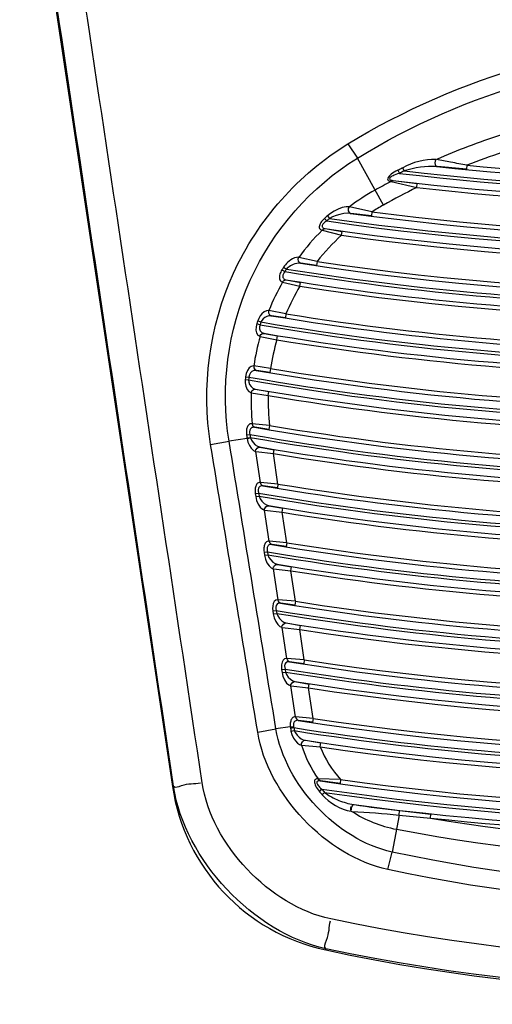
# Paper-space layout 'Sheet' of a CAD drawing. Header units: inches. Extents: x 0.2 to 10.8, y 0.2 to 8.3.
# Tile 434 of 545: x 9.5419 to 9.5899, y 3.9388 to 4.0387. Entities that reach past the tile are written whole.
import ezdxf

# ---------------------------------------------------------------- set-up
doc = ezdxf.new("R2010")
doc.units = ezdxf.units.IN
doc.header["$MEASUREMENT"] = 0
doc.layers.get('0').update_dxf_attribs({"lineweight": 5})

psp = doc.layouts.new('Sheet')

# ---------------------------------------------------------------- linework, layer by layer
at = {"color": 0, "linetype": 'ByBlock', "lineweight": -3}
for p, q in [((9.54193551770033, 4.064352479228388), (9.557446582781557, 3.960945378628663)), ((9.57526646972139, 4.026112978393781), (9.57622838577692, 4.024670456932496)), ((9.578881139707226, 4.019919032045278), (9.576228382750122, 4.024670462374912)), ((9.580831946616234, 4.023687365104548), (9.58098600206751, 4.023377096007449)), ((9.587328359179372, 4.02354518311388), (9.584359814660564, 4.023810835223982)), ((9.58736560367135, 4.02394320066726), (9.587328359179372, 4.02354518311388)), ((9.580338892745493, 4.02344023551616), (9.580495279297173, 4.023131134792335)), ((9.57965767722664, 4.02230947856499), (9.582264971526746, 4.021690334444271)), ((9.579657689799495, 4.022309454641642), (9.579866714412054, 4.022399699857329)), ((9.57986671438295, 4.022399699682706), (9.58230938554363, 4.022087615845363)), ((9.582264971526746, 4.021690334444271), (9.58230938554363, 4.022087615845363)), ((9.577707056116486, 4.019216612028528), (9.57541829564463, 4.019743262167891)), ((9.57318515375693, 4.018819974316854), (9.573415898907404, 4.018561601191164)), ((9.577656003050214, 4.018820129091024), (9.575570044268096, 4.019068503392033)), ((9.577707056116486, 4.019216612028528), (9.577656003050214, 4.018820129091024)), ((9.572898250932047, 4.018559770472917), (9.57313292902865, 4.018304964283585)), ((9.572629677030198, 4.017375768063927), (9.572932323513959, 4.017526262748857)), ((9.572658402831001, 4.017370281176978), (9.574622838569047, 4.016851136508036)), ((9.572960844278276, 4.017520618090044), (9.574678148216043, 4.01724704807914)), ((9.574622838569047, 4.016851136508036), (9.574678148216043, 4.01724704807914)), ((9.57213670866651, 4.014190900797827), (9.57027495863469, 4.014609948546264)), ((9.5720776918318, 4.013795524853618), (9.570491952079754, 4.014008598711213)), ((9.57213670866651, 4.014190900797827), (9.5720776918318, 4.013795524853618)), ((9.568575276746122, 4.013343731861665), (9.568869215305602, 4.013160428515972)), ((9.568746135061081, 4.013613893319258), (9.569037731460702, 4.013426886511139)), ((9.568618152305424, 4.012108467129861), (9.56871174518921, 4.012238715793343)), ((9.568642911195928, 4.012103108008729), (9.570397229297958, 4.011674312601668)), ((9.569007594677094, 4.012326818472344), (9.57045856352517, 4.012069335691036)), ((9.570397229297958, 4.011674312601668), (9.57045856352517, 4.012069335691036)), ((9.56898088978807, 4.008880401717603), (9.567244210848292, 4.009213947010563)), ((9.56891736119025, 4.008485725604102), (9.567499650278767, 4.008689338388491)), ((9.56898088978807, 4.008880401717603), (9.56891736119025, 4.008485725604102)), ((9.566019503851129, 4.007888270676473), (9.566348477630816, 4.007779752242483)), ((9.566113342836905, 4.008167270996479), (9.56644103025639, 4.008054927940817)), ((9.56632684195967, 4.006603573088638), (9.566414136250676, 4.006773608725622)), ((9.566750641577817, 4.006898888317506), (9.568116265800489, 4.006643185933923)), ((9.566350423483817, 4.006598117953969), (9.568051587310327, 4.006248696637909)), ((9.568051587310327, 4.006248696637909), (9.568116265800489, 4.006643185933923)), ((9.56742143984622, 4.003335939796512), (9.565708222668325, 4.003590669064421)), ((9.567355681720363, 4.002941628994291), (9.565983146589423, 4.00314568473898)), ((9.56742143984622, 4.003335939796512), (9.567355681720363, 4.002941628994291)), ((9.564846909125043, 4.002210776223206), (9.565191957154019, 4.002180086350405)), ((9.5648742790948, 4.002499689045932), (9.565218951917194, 4.002465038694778)), ((9.56545669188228, 4.000867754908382), (9.567180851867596, 4.000592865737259)), ((9.56587076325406, 4.001249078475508), (9.56724677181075, 4.000987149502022)), ((9.567180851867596, 4.000592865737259), (9.56724677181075, 4.000987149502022)), ((9.567300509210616, 3.997556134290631), (9.565542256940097, 3.997736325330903)), ((9.567234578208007, 3.997161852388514), (9.565819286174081, 3.997373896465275)), ((9.567300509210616, 3.997556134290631), (9.567234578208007, 3.997161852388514)), ((9.561332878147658, 3.995623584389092), (9.563206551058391, 3.995950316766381)), ((9.565028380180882, 3.996223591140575), (9.56320654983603, 3.995950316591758)), ((9.564973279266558, 3.996601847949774), (9.565316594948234, 3.996648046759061)), ((9.565015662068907, 3.996300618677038), (9.565358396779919, 3.996350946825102)), ((9.565015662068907, 3.996300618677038), (9.565028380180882, 3.996223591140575)), ((9.565028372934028, 3.996223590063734), (9.5653751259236, 3.996298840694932)), ((9.565897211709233, 3.994930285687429), (9.565923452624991, 3.995109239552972)), ((9.565922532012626, 3.994924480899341), (9.567706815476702, 3.994705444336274)), ((9.566395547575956, 3.991771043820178), (9.565922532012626, 3.994924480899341)), ((9.56633234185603, 3.995369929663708), (9.567771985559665, 3.995099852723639)), ((9.567706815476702, 3.994705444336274), (9.567771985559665, 3.995099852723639)), ((9.568170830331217, 3.991612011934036), (9.567706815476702, 3.994705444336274)), ((9.568170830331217, 3.991612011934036), (9.566395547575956, 3.991771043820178)), ((9.565864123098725, 3.990643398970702), (9.56620670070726, 3.990694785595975)), ((9.56620670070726, 3.990694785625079), (9.566251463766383, 3.99039636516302)), ((9.566537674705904, 3.991490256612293), (9.566671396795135, 3.991428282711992)), ((9.568106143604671, 3.991217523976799), (9.566671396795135, 3.991428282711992)), ((9.568170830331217, 3.991612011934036), (9.568106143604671, 3.991217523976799)), ((9.565864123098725, 3.990643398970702), (9.56590888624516, 3.990344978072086)), ((9.56590888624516, 3.990344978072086), (9.56625146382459, 3.990396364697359)), ((9.566789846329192, 3.988979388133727), (9.566815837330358, 3.989158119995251)), ((9.566815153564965, 3.988973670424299), (9.568598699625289, 3.988759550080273)), ((9.567287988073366, 3.985821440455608), (9.566815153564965, 3.988973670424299)), ((9.56722369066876, 3.989419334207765), (9.56866259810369, 3.989154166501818)), ((9.568598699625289, 3.988759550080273), (9.56866259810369, 3.989154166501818)), ((9.569062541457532, 3.985667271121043), (9.568598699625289, 3.988759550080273)), ((9.567263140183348, 3.98582408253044), (9.567307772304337, 3.985664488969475)), ((9.569062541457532, 3.985667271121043), (9.567287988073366, 3.985821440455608)), ((9.566756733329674, 3.984692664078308), (9.56709931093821, 3.984744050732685)), ((9.56709931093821, 3.984744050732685), (9.567144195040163, 3.98444482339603)), ((9.568999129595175, 3.985272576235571), (9.567565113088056, 3.985478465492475)), ((9.569062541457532, 3.985667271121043), (9.568999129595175, 3.985272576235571)), ((9.566756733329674, 3.984692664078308), (9.566801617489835, 3.984393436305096)), ((9.566801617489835, 3.984393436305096), (9.56714419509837, 3.984444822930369)), ((9.567682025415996, 3.983031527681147), (9.567707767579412, 3.983210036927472)), ((9.567707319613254, 3.983025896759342), (9.569490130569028, 3.982816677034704)), ((9.568179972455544, 3.979874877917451), (9.567707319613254, 3.983025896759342)), ((9.568114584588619, 3.983471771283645), (9.569552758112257, 3.983211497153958)), ((9.569490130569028, 3.982816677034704), (9.569552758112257, 3.983211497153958)), ((9.569953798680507, 3.979725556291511), (9.569490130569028, 3.982816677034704)), ((9.568155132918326, 3.97987743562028), (9.568200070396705, 3.979717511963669)), ((9.569953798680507, 3.979725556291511), (9.568179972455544, 3.979874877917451)), ((9.569953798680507, 3.979725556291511), (9.569891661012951, 3.979330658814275)), ((9.56764888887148, 3.978744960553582), (9.567991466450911, 3.978796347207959)), ((9.56764888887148, 3.978744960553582), (9.567693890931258, 3.978444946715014)), ((9.567991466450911, 3.978796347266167), (9.568036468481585, 3.978496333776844)), ((9.569891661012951, 3.979330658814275), (9.568458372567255, 3.97953169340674)), ((9.567693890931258, 3.978444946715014), (9.568036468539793, 3.978496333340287)), ((9.568573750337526, 3.977086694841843), (9.568599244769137, 3.977264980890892)), ((9.56859903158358, 3.977081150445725), (9.570381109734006, 3.976876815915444)), ((9.56907150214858, 3.973931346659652), (9.56859903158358, 3.977081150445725)), ((9.5690050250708, 3.97752723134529), (9.570442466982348, 3.977271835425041)), ((9.570381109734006, 3.976876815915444), (9.570442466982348, 3.977271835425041)), ((9.570844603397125, 3.973786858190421), (9.570381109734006, 3.976876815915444)), ((9.570844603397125, 3.973786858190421), (9.56907150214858, 3.973931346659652)), ((9.570844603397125, 3.973786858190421), (9.570783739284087, 3.973391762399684)), ((9.568540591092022, 3.972800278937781), (9.568883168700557, 3.972851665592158)), ((9.568540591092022, 3.972800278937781), (9.568585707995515, 3.972499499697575)), ((9.568883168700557, 3.972851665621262), (9.568928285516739, 3.972550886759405)), ((9.570783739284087, 3.973391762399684), (9.56935117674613, 3.973587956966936)), ((9.568585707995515, 3.972499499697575), (9.56892828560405, 3.972550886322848)), ((9.56946502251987, 3.971144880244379), (9.569490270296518, 3.971322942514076)), ((9.569490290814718, 3.971139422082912), (9.571271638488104, 3.9709399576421)), ((9.569962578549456, 3.967990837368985), (9.569490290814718, 3.971139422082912)), ((9.569895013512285, 3.971585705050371), (9.571331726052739, 3.971335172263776)), ((9.571271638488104, 3.9709399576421), (9.571331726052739, 3.971335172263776)), ((9.571734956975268, 3.96785116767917), (9.571271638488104, 3.9709399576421)), ((9.571734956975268, 3.96785116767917), (9.569962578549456, 3.967990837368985)), ((9.571734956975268, 3.96785116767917), (9.571675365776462, 3.967455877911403)), ((9.566106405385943, 3.966447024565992), (9.567965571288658, 3.966773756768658)), ((9.56941597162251, 3.966991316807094), (9.567965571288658, 3.966773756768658)), ((9.569415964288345, 3.966991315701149), (9.569751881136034, 3.967000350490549)), ((9.56941597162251, 3.966991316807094), (9.569433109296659, 3.96685495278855)), ((9.569433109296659, 3.96685495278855), (9.569775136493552, 3.966909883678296)), ((9.569751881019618, 3.96700034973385), (9.569775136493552, 3.966909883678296)), ((9.571675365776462, 3.967455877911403), (9.570243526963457, 3.967647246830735)), ((9.569486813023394, 3.966544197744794), (9.569827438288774, 3.966607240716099)), ((9.570557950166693, 3.965121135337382), (9.572453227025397, 3.96496288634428)), ((9.570948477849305, 3.965621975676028), (9.572511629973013, 3.965358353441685)), ((9.572453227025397, 3.96496288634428), (9.572511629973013, 3.965358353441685)), ((9.55756702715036, 3.960963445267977), (9.557446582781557, 3.960945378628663)), ((9.574528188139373, 3.961644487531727), (9.57226296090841, 3.961702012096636)), ((9.57226296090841, 3.961702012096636), (9.572487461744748, 3.961506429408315)), ((9.574472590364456, 3.961248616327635), (9.572487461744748, 3.961506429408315)), ((9.574528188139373, 3.961644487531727), (9.574472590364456, 3.961248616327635)), ((9.572347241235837, 3.960456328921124), (9.572613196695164, 3.960678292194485)), ((9.572649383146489, 3.960106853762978), (9.572907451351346, 3.960337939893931)), ((9.575857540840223, 3.959114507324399), (9.575915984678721, 3.959105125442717)), ((9.575613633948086, 3.958428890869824), (9.575672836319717, 3.958418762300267)), ((9.580468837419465, 3.958044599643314), (9.579757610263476, 3.954288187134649)), ((9.580468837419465, 3.958044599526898), (9.58052559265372, 3.958493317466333)), ((9.580468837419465, 3.958044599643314), (9.58365585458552, 3.95773835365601)), ((9.58052559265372, 3.958493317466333), (9.583698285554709, 3.958135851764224)), ((9.58365585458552, 3.95773835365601), (9.583698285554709, 3.958135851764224)), ((9.579329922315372, 3.952516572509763), (9.579757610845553, 3.954288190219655)), ((9.573044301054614, 3.944486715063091), (9.573017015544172, 3.944359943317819))]:
    psp.add_line(p, q, dxfattribs=at)
for points in [[(9.584210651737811, 4.024529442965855), (9.584128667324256, 4.024381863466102), (9.584096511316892, 4.024196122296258), (9.58412142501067, 4.024014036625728), (9.584197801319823, 4.0238766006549), (9.584308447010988, 4.023814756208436)], [(9.580338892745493, 4.02344023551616), (9.580142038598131, 4.023335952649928), (9.579965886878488, 4.023233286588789), (9.579810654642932, 4.023133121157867), (9.579676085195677, 4.023035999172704), (9.579562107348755, 4.022942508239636), (9.579465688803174, 4.022850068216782), (9.57938275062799, 4.022751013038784), (9.579324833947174, 4.022651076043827), (9.579301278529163, 4.022557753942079), (9.579315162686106, 4.02247760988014), (9.579361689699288, 4.022414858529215), (9.579432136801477, 4.022368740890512), (9.579519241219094, 4.022336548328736), (9.579617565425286, 4.022315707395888)], [(9.580495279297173, 4.023131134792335), (9.580304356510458, 4.023069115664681), (9.580133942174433, 4.023007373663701), (9.579984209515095, 4.022946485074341), (9.579854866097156, 4.022886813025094), (9.579745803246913, 4.022828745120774), (9.57965417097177, 4.02277070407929), (9.579576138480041, 4.02270764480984), (9.579522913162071, 4.022642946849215), (9.579503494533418, 4.022581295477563), (9.579520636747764, 4.022526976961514), (9.579569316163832, 4.022482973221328), (9.579640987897, 4.022449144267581), (9.579728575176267, 4.022423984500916), (9.57982679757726, 4.022405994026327)], [(9.575381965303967, 4.019746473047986), (9.575077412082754, 4.019735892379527), (9.574704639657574, 4.019656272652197), (9.574279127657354, 4.019504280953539), (9.573866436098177, 4.019301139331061), (9.573499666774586, 4.019069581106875), (9.57318515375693, 4.018819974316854)], [(9.575381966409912, 4.019746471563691), (9.575295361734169, 4.019554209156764), (9.575296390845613, 4.019336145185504), (9.575384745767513, 4.019157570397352), (9.57553397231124, 4.019071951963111)], [(9.575533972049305, 4.019071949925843), (9.575234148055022, 4.01907982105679), (9.574870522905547, 4.019044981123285), (9.574458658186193, 4.018964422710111), (9.574062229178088, 4.018849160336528), (9.573712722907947, 4.018712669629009), (9.573415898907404, 4.018561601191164)], [(9.572898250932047, 4.018559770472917), (9.572785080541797, 4.018449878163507), (9.572686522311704, 4.018342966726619), (9.57259961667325, 4.0182365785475), (9.572523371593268, 4.018129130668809), (9.572458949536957, 4.018020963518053), (9.572408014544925, 4.017912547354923), (9.57237339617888, 4.017806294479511), (9.572357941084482, 4.017707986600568), (9.572361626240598, 4.01762206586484), (9.572382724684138, 4.017548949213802), (9.572420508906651, 4.017487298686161), (9.572475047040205, 4.017437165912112), (9.572545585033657, 4.017399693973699), (9.572629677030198, 4.017375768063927)], [(9.57313292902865, 4.018304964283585), (9.573027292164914, 4.018237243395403), (9.572935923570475, 4.018170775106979), (9.572856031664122, 4.018104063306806), (9.57278671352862, 4.018036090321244), (9.572729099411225, 4.017967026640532), (9.57268479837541, 4.01789709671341), (9.57265646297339, 4.017827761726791), (9.572646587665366, 4.017762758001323), (9.57265489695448, 4.017705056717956), (9.572679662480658, 4.017655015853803), (9.572720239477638, 4.017611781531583), (9.572776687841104, 4.017575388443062), (9.57284820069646, 4.017546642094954), (9.572932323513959, 4.017526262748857)], [(9.570246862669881, 4.01461264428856), (9.570061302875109, 4.014604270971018), (9.56985748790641, 4.014549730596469), (9.56965772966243, 4.014461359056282), (9.569477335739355, 4.014355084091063), (9.569316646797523, 4.014239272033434), (9.569171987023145, 4.014116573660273), (9.56904282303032, 4.013990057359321), (9.568928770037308, 4.01386224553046), (9.568829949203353, 4.01373599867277), (9.568746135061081, 4.013613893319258)], [(9.570463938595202, 4.014011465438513), (9.57028089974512, 4.014016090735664), (9.570082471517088, 4.013990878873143), (9.569890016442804, 4.013942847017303), (9.569717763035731, 4.013881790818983), (9.569565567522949, 4.013813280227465), (9.569429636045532, 4.01373928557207), (9.569309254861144, 4.013661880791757), (9.569203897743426, 4.013582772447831), (9.569113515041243, 4.013503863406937), (9.569037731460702, 4.013426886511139)], [(9.570246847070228, 4.014612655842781), (9.57019367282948, 4.014426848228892), (9.570218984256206, 4.014236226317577), (9.570316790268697, 4.014085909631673), (9.57046394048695, 4.014011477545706)], [(9.568575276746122, 4.013343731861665), (9.568506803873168, 4.013226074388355), (9.568450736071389, 4.013114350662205), (9.568404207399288, 4.013004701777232), (9.56836595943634, 4.012893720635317), (9.568336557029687, 4.012779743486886), (9.56831789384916, 4.012662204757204), (9.568313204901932, 4.012542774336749), (9.568326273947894, 4.012426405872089), (9.568360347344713, 4.012318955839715), (9.568418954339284, 4.012225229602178), (9.5685055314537, 4.01215202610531), (9.568618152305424, 4.012108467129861)], [(9.568869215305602, 4.013160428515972), (9.568808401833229, 4.01308560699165), (9.56875950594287, 4.01301406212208), (9.568719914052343, 4.0129433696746), (9.56868857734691, 4.012871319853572), (9.568666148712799, 4.012796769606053), (9.56865452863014, 4.012719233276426), (9.56865681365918, 4.012639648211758), (9.568676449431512, 4.012561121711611), (9.568716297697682, 4.012487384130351), (9.568779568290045, 4.012421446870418), (9.568869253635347, 4.012367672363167), (9.568982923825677, 4.012332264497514)], [(9.568736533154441, 4.012233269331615), (9.568865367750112, 4.012312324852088), (9.569007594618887, 4.012326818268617)], [(9.56721916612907, 4.009216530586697), (9.566986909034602, 4.009186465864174), (9.566755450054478, 4.009067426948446), (9.566546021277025, 4.00888786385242), (9.566365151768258, 4.00866630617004), (9.56621943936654, 4.008420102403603), (9.566113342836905, 4.008167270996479)], [(9.567474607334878, 4.008692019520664), (9.567245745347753, 4.008685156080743), (9.567023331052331, 4.008618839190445), (9.566826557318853, 4.008510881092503), (9.566660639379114, 4.008373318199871), (9.566531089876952, 4.008217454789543), (9.56644103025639, 4.008054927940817)], [(9.567219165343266, 4.009216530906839), (9.56720456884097, 4.008987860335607), (9.567300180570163, 4.008791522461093), (9.567474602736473, 4.008691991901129)], [(9.566019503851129, 4.007888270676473), (9.565941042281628, 4.007552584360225), (9.565929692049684, 4.007230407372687), (9.565989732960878, 4.006942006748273), (9.566124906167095, 4.006719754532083), (9.56632684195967, 4.006603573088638)], [(9.566348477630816, 4.007779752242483), (9.566290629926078, 4.007560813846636), (9.566297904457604, 4.007346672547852), (9.56637363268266, 4.007150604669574), (9.56651996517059, 4.00699409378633), (9.566727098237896, 4.00690435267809)], [(9.566437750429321, 4.006768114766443), (9.566582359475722, 4.006876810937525), (9.566750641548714, 4.006898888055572)], [(9.565684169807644, 4.003593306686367), (9.565450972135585, 4.003552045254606), (9.565233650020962, 4.003389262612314), (9.565058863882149, 4.003138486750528), (9.564938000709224, 4.002834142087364), (9.5648742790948, 4.002499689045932)], [(9.56595906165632, 4.003148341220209), (9.565729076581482, 4.003133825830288), (9.565522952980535, 4.003037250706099), (9.565364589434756, 4.002879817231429), (9.565262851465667, 4.002684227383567), (9.565218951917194, 4.002465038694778)], [(9.565708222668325, 4.003590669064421), (9.565725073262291, 4.003390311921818), (9.565825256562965, 4.003228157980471), (9.565983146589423, 4.00314568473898)], [(9.564846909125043, 4.002210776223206), (9.564845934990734, 4.001869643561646), (9.564907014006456, 4.001528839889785), (9.565032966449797, 4.001221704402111), (9.565215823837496, 4.000990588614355), (9.565432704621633, 4.000873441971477)], [(9.565191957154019, 4.002180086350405), (9.565210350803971, 4.00195297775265), (9.56528962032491, 4.0017226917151), (9.56543113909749, 4.001510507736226), (9.565624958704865, 4.001345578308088), (9.565846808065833, 4.001254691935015)], [(9.565456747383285, 4.000867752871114), (9.565526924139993, 4.001075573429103), (9.565680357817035, 4.001216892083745), (9.565870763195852, 4.001249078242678)], [(9.565517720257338, 3.997739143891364), (9.56541488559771, 3.997737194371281), (9.565323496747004, 3.997710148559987), (9.565243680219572, 3.997663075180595), (9.565175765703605, 3.997600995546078), (9.565119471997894, 3.99752867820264), (9.565073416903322, 3.997449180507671), (9.565035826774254, 3.997363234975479), (9.565005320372, 3.997269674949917), (9.564981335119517, 3.997166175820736), (9.564964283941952, 3.9970499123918), (9.564955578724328, 3.996917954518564), (9.564957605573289, 3.996768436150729), (9.564973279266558, 3.996601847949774)], [(9.565542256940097, 3.997736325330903), (9.565582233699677, 3.997568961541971), (9.565680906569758, 3.997439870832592), (9.565819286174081, 3.997373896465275)], [(9.565794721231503, 3.997376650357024), (9.565692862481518, 3.997381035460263), (9.56560372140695, 3.997368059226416), (9.565527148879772, 3.997341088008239), (9.565463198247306, 3.997303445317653), (9.565411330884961, 3.997258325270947), (9.565370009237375, 3.997207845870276), (9.565337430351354, 3.997152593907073), (9.56531228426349, 3.997091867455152), (9.565294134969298, 3.997024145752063), (9.565283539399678, 3.996947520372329), (9.565282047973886, 3.99685995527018), (9.565292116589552, 3.996760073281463), (9.565316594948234, 3.996648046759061)], [(9.565028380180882, 3.996223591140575), (9.565117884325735, 3.995879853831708), (9.565262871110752, 3.995541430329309), (9.565460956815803, 3.995240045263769), (9.565685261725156, 3.995028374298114), (9.565897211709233, 3.994930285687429)], [(9.565375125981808, 3.996298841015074), (9.565483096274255, 3.996061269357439), (9.565645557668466, 3.995824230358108), (9.565858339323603, 3.995609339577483), (9.56609197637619, 3.99545375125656), (9.566307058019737, 3.995375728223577)], [(9.565948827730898, 3.995103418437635), (9.56603987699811, 3.995256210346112), (9.566177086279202, 3.995351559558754), (9.566332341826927, 3.995369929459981)], [(9.566370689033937, 3.991773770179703), (9.566268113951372, 3.991771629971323), (9.566177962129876, 3.991744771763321), (9.566100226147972, 3.991697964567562), (9.566035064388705, 3.991636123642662), (9.565981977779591, 3.991564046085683), (9.565939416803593, 3.991484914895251), (9.565905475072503, 3.991399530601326), (9.565878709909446, 3.991306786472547), (9.565858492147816, 3.991204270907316), (9.565845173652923, 3.991088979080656), (9.56584010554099, 3.990957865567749), (9.565845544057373, 3.990809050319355), (9.565864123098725, 3.990643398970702)], [(9.566370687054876, 3.991773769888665), (9.566415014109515, 3.991614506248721), (9.566512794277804, 3.991492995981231)], [(9.566646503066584, 3.991431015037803), (9.566544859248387, 3.991435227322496), (9.566456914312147, 3.991422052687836), (9.566382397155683, 3.991394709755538), (9.566321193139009, 3.991356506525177), (9.566272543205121, 3.991310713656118), (9.566234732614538, 3.991259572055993), (9.5662058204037, 3.991203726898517), (9.56618443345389, 3.991142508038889), (9.566170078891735, 3.991074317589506), (9.566163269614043, 3.990997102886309), (9.5661655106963, 3.990908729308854), (9.56617913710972, 3.990807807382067), (9.56620670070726, 3.990694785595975)], [(9.56590888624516, 3.990344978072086), (9.565999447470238, 3.989960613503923), (9.566156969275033, 3.989585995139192), (9.566366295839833, 3.98927263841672), (9.56658638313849, 3.989071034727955), (9.566789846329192, 3.988979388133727)], [(9.56625146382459, 3.990396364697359), (9.566362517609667, 3.990131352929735), (9.566539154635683, 3.989869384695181), (9.566763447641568, 3.98964616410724), (9.566992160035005, 3.98949798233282), (9.567198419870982, 3.989425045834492)], [(9.566841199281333, 3.989152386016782), (9.566931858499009, 3.989305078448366), (9.567068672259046, 3.989400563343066), (9.567223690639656, 3.989419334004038)], [(9.567263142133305, 3.985824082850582), (9.56716059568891, 3.985821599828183), (9.567070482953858, 3.985794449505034), (9.566992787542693, 3.985747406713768), (9.566927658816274, 3.985685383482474), (9.566874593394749, 3.985613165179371), (9.56683204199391, 3.985533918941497), (9.56679810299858, 3.985448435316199), (9.56677133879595, 3.985355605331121), (9.56675112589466, 3.985253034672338), (9.566737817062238, 3.985137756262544), (9.566732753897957, 3.985006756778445), (9.566738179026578, 3.98485813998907), (9.566756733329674, 3.984692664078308)], [(9.567540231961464, 3.985481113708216), (9.567438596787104, 3.985484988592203), (9.567350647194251, 3.9854715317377), (9.56727610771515, 3.985443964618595), (9.567214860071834, 3.985405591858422), (9.567166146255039, 3.985359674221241), (9.567128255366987, 3.985308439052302), (9.567099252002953, 3.985252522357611), (9.56707776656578, 3.985191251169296), (9.567063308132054, 3.985123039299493), (9.567056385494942, 3.985045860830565), (9.567058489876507, 3.984957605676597), (9.567071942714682, 3.984856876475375), (9.56709931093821, 3.984744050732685)], [(9.56733262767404, 3.98566183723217), (9.567430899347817, 3.985540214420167), (9.567565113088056, 3.985478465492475)], [(9.566801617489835, 3.984393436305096), (9.566891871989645, 3.984010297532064), (9.567048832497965, 3.9836369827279), (9.567257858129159, 3.983324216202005), (9.567478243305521, 3.983122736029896), (9.567682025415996, 3.983031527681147)], [(9.56714419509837, 3.984444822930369), (9.567254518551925, 3.984180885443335), (9.567430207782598, 3.983920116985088), (9.567653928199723, 3.983697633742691), (9.567882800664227, 3.983549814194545), (9.56808932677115, 3.983477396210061)], [(9.567733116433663, 3.983204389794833), (9.56782338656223, 3.98335698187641), (9.567959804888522, 3.983452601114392), (9.568114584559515, 3.983471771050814)], [(9.568155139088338, 3.979877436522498), (9.56795124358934, 3.979841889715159), (9.56779236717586, 3.979703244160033), (9.567686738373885, 3.979489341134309), (9.567634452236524, 3.979236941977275), (9.56762638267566, 3.97898125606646), (9.56764888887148, 3.978744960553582)], [(9.568224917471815, 3.979714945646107), (9.568323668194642, 3.979593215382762), (9.568458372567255, 3.97953169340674)], [(9.568433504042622, 3.979534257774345), (9.568232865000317, 3.97952099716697), (9.568082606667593, 3.979435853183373), (9.567989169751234, 3.979296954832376), (9.56795086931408, 3.979129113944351), (9.5679565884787, 3.978956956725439), (9.567991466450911, 3.978796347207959)], [(9.567693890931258, 3.978444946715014), (9.567783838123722, 3.978063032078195), (9.567940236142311, 3.977691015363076), (9.568148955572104, 3.97737883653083), (9.5683696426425, 3.977177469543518), (9.568573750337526, 3.977086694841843)], [(9.568036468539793, 3.978496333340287), (9.568146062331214, 3.97823346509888), (9.568320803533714, 3.977973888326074), (9.568543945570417, 3.977752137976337), (9.568772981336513, 3.977604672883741), (9.568979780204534, 3.977532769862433)], [(9.568624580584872, 3.977259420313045), (9.568714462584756, 3.977411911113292), (9.568850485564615, 3.977507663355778), (9.569005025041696, 3.977527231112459)], [(9.56904668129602, 3.97393382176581), (9.568842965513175, 3.973897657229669), (9.568684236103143, 3.973758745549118), (9.568578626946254, 3.973544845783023), (9.568526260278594, 3.973292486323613), (9.568518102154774, 3.973036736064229), (9.568540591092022, 3.972800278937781)], [(9.56907150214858, 3.973931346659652), (9.56911675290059, 3.973771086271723), (9.569215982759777, 3.973649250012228), (9.56935117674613, 3.973587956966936)], [(9.569326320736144, 3.973590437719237), (9.56912578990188, 3.973576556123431), (9.568975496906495, 3.973491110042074), (9.568881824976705, 3.973352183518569), (9.568843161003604, 3.973184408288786), (9.568848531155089, 3.97301228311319), (9.568883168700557, 3.972851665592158)], [(9.568585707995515, 3.972499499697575), (9.568675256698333, 3.972119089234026), (9.568830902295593, 3.971748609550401), (9.569039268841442, 3.971436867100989), (9.56926043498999, 3.971235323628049), (9.56946502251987, 3.971144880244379)], [(9.56892828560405, 3.972550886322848), (9.569037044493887, 3.972289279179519), (9.569210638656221, 3.972031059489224), (9.569433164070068, 3.971809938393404), (9.569662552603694, 3.971662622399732), (9.569869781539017, 3.971591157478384)], [(9.569515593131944, 3.971317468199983), (9.569605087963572, 3.971469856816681), (9.569740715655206, 3.971565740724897), (9.569895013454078, 3.971585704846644)], [(9.56993777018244, 3.967993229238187), (9.569841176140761, 3.967990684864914), (9.569755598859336, 3.967966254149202), (9.569680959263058, 3.967923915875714), (9.569617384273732, 3.967867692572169), (9.569564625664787, 3.967801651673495), (9.569521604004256, 3.967728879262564), (9.569486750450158, 3.967650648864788), (9.569458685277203, 3.967566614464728), (9.569436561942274, 3.967475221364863), (9.569420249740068, 3.967374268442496), (9.569410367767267, 3.967261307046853), (9.569408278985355, 3.967133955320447), (9.56941597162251, 3.966991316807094)], [(9.569962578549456, 3.967990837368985), (9.570008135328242, 3.96783024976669), (9.570107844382, 3.967708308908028), (9.570243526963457, 3.967647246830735)], [(9.570218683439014, 3.967649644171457), (9.570122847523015, 3.967652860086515), (9.570039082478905, 3.967640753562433), (9.56996710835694, 3.967616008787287), (9.569906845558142, 3.967581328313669), (9.569857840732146, 3.967539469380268), (9.569818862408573, 3.967492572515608), (9.569788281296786, 3.967441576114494), (9.569764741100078, 3.967386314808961), (9.569747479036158, 3.967325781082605), (9.569736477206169, 3.967258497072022), (9.569732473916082, 3.9671827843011), (9.569736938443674, 3.967096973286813), (9.569751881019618, 3.96700034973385)], [(9.569486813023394, 3.966544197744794), (9.569580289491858, 3.96620010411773), (9.569735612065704, 3.965858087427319), (9.569937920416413, 3.965556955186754), (9.570152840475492, 3.96533414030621), (9.57035352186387, 3.965194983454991), (9.570530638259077, 3.965127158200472)], [(9.569827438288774, 3.966607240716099), (9.569935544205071, 3.966376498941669), (9.57010442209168, 3.966144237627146), (9.570317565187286, 3.965936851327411), (9.570539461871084, 3.965780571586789), (9.570743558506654, 3.965680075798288), (9.570921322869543, 3.965627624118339)], [(9.57055800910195, 3.965121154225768), (9.570565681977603, 3.965312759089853), (9.570648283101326, 3.96548438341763), (9.570786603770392, 3.965596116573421), (9.5709484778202, 3.965621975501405)], [(9.57223075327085, 3.961705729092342), (9.572151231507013, 3.961709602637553), (9.572083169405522, 3.961702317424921), (9.572023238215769, 3.961683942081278), (9.57197020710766, 3.961652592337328), (9.571925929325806, 3.961605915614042), (9.571893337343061, 3.961541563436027), (9.571875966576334, 3.961457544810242), (9.571877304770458, 3.961355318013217), (9.571898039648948, 3.961241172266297), (9.571935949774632, 3.961121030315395), (9.571989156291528, 3.960996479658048), (9.572056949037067, 3.960867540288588), (9.572138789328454, 3.960734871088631), (9.572234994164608, 3.960598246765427), (9.572347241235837, 3.960456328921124)], [(9.572455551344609, 3.961509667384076), (9.572377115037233, 3.961515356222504), (9.572310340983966, 3.961513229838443), (9.572251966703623, 3.961503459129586), (9.57220085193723, 3.961484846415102), (9.572158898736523, 3.961455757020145), (9.572129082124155, 3.961414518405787), (9.572114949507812, 3.961359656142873), (9.57211989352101, 3.961291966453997), (9.572144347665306, 3.961215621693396), (9.572185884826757, 3.961134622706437), (9.572242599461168, 3.961050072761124), (9.572313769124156, 3.960962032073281), (9.572398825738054, 3.960870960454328), (9.572498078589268, 3.9607766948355), (9.572613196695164, 3.960678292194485)], [(9.575613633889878, 3.958428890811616), (9.575569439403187, 3.958589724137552), (9.57557993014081, 3.958780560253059), (9.575642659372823, 3.958956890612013)], [(9.575629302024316, 3.958579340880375), (9.57563965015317, 3.958770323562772), (9.575702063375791, 3.958946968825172), (9.575801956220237, 3.959067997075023), (9.575915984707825, 3.959105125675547)]]:
    psp.add_lwpolyline(points, dxfattribs=at)
for centre, radius, start, end in [((9.613416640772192, 3.958061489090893), 0.07257735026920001, 108.1740973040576, 113.6846518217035), ((9.613416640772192, 3.958061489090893), 0.07084529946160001, 105.3430809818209, 111.5749015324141), ((9.613416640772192, 3.958061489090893), 0.07327017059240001, 116.4054117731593, 116.8366906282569), ((9.613416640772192, 4.30234071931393), 0.2800428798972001, 264.0337899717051, 275.9662100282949), ((9.613416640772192, 4.30234071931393), 0.27961372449, 264.654116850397, 275.345883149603), ((9.613416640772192, 3.958061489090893), 0.07292376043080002, 116.4054117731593, 116.8366906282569), ((9.613416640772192, 4.300340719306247), 0.2791576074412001, 263.2272849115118, 276.7727150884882), ((9.613416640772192, 4.30234071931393), 0.2808423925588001, 263.3689022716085, 276.6310977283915), ((9.613416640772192, 3.958061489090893), 0.07257735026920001, 117.7195815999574, 119.174930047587), ((9.613416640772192, 3.958061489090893), 0.07084529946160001, 116.0856337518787, 119.174930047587), ((9.613416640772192, 4.300340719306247), 0.2799571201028, 263.1089305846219, 276.8910694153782), ((9.613416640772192, 4.300340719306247), 0.2803862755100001, 263.6211154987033, 276.3788845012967), ((9.590017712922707, 3.999971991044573), 0.02457735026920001, 119.174930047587, 126.4427426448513), ((9.590017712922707, 3.999971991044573), 0.0228452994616, 119.174930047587, 122.6067787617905), ((9.590017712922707, 3.999971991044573), 0.0252701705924, 131.767069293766, 132.6452671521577), ((9.613416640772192, 4.296540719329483), 0.2800428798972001, 262.2255050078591, 277.7744949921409), ((9.613416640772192, 4.296540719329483), 0.27961372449, 262.6626939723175, 277.3373060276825), ((9.613416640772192, 4.2945407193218), 0.2791576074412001, 261.7029908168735, 278.2970091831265), ((9.590017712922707, 3.999971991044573), 0.0249237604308, 131.767068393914, 132.6452668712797), ((9.613416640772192, 4.296540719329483), 0.2808423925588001, 261.811441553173, 278.1885584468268), ((9.590017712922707, 3.999971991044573), 0.02457735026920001, 134.935743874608, 143.4454900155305), ((9.590017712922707, 3.999971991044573), 0.0228452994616, 132.3668421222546, 141.5084070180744), ((9.613416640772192, 4.2945407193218), 0.2799571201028, 261.6853623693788, 278.3146376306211), ((9.613416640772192, 4.2945407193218), 0.2803862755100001, 262.0471335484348, 277.9528664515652), ((9.613416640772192, 4.290740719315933), 0.2800428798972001, 261.1772031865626, 278.8227968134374), ((9.613416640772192, 4.290740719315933), 0.27961372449, 261.5102778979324, 278.4897221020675), ((9.590017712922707, 3.999971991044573), 0.0252701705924, 147.3271086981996, 148.0518779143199), ((9.590017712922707, 3.999971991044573), 0.0249237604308, 147.3271086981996, 148.0518779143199), ((9.613416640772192, 4.288740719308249), 0.2791576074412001, 260.8175945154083, 279.1824054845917), ((9.613416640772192, 4.290740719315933), 0.2808423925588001, 260.9079710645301, 279.0920289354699), ((9.590017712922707, 3.999971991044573), 0.02457735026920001, 150.4232303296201, 157.9116731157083), ((9.590017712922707, 3.999971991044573), 0.0228452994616, 149.1867171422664, 157.0489218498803), ((9.613416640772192, 4.288740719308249), 0.2799571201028, 260.8676149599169, 279.132385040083), ((9.613416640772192, 4.288740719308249), 0.2803862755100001, 261.17429986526, 278.82570013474), ((9.613416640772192, 4.284940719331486), 0.2800428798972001, 260.5577411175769, 279.4422588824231), ((9.613416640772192, 4.284940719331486), 0.27961372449, 260.8558813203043, 279.1441186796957), ((9.590017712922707, 3.999971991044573), 0.0252701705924, 161.0764369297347, 161.7438478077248), ((9.590017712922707, 3.999971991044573), 0.0249237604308, 161.0764365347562, 161.7438495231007), ((9.613416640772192, 4.282940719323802), 0.2791576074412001, 260.2931138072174, 279.7068861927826), ((9.613416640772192, 4.284940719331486), 0.2808423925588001, 260.3710566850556, 279.6289433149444), ((9.613416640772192, 4.282940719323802), 0.2799571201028, 260.3997002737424, 279.6002997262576), ((9.590017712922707, 3.999971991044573), 0.02457735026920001, 164.3593565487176, 171.5332005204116), ((9.590017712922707, 3.999971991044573), 0.0228452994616, 164.0529892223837, 171.5324612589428), ((9.613416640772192, 4.282940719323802), 0.2803862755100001, 260.6889092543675, 279.3110907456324), ((9.613416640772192, 4.279140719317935), 0.2800428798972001, 260.2432623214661, 279.7567376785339), ((9.613416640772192, 4.279140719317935), 0.27961372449, 260.5320714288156, 279.4679285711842), ((9.590017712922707, 3.999971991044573), 0.0252701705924, 174.2592777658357, 174.917274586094), ((9.590017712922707, 3.999971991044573), 0.0249237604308, 174.2592815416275, 174.917274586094), ((9.613416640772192, 4.277140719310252), 0.2791576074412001, 260.0522084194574, 279.9477915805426), ((9.613416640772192, 4.279140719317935), 0.2808423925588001, 260.1180772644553, 279.8819227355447), ((9.590017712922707, 3.999971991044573), 0.02457735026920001, 177.9112941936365, 185.2190949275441), ((9.613416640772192, 4.277140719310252), 0.2799571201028, 260.2169321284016, 279.7830678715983), ((9.590017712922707, 3.999971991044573), 0.0228452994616, 178.4426610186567, 186.0702941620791), ((9.613416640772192, 4.277140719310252), 0.2803862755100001, 260.5085554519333, 279.4914445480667), ((9.613416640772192, 4.273340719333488), 0.2800428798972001, 260.2091435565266, 279.7908564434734), ((9.613416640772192, 4.273340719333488), 0.27961372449, 260.5069484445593, 279.4930515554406), ((9.590017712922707, 3.999971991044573), 0.0252701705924, 187.6640561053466, 188.3537733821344), ((9.590017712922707, 3.999971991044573), 0.0249237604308, 187.6640561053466, 188.3537733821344), ((9.613416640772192, 4.273340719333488), 0.2808423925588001, 260.1382973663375, 279.8617026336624), ((9.613416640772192, 4.271340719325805), 0.2791576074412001, 260.0868889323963, 279.9131110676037), ((9.613416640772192, 4.271340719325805), 0.2799571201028, 260.3125027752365, 279.6874972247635), ((9.613416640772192, 4.271340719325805), 0.2803862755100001, 260.6175087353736, 279.3824912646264), ((9.613416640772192, 4.267540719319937), 0.2808423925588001, 260.3225637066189, 279.677436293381), ((9.613416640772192, 4.267540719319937), 0.2800428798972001, 260.3859440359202, 279.6140559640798), ((9.613416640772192, 4.267540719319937), 0.27961372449, 260.6877149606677, 279.3122850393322), ((9.613416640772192, 4.265540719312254), 0.2791576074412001, 260.2729124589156, 279.7270875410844), ((9.613416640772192, 4.265540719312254), 0.2799571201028, 260.4975164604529, 279.5024835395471), ((9.613416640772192, 4.265540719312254), 0.2803862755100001, 260.8021838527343, 279.1978161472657), ((9.613416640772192, 4.261740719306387), 0.2808423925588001, 260.5072468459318, 279.4927531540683), ((9.613416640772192, 4.261740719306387), 0.2800428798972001, 260.5713522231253, 279.4286477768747), ((9.613416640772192, 4.261740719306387), 0.27961372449, 260.8728274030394, 279.1271725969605), ((9.613416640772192, 4.259740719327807), 0.2791576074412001, 260.4587623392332, 279.5412376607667), ((9.613416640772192, 4.259740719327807), 0.2799571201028, 260.6823359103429, 279.317664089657), ((9.613416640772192, 4.259740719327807), 0.2803862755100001, 260.9866689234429, 279.0133310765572), ((9.613416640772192, 4.25594071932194), 0.27961372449, 261.0577496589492, 278.9422503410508), ((9.613416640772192, 4.25594071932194), 0.2808423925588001, 260.6917366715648, 279.3082633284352), ((9.613416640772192, 4.25594071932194), 0.2800428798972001, 260.7565657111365, 279.2434342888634), ((9.613416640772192, 4.253940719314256), 0.2791576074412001, 260.644415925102, 279.355584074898), ((9.613416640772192, 4.253940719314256), 0.2799571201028, 260.8669634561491, 279.133036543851), ((9.613416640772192, 4.253940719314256), 0.2803862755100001, 261.1709665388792, 278.8290334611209), ((9.613416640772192, 4.250140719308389), 0.27961372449, 261.242484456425, 278.7575155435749), ((9.613416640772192, 4.250140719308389), 0.2808423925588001, 260.8760355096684, 279.1239644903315), ((9.613416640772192, 4.250140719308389), 0.2800428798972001, 260.9415877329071, 279.0584122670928), ((9.613416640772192, 4.248140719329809), 0.2791576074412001, 260.8298758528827, 279.1701241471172), ((9.613416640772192, 4.248140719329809), 0.2799571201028, 261.0514017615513, 278.9485982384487), ((9.613416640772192, 4.248140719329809), 0.2803862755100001, 261.3550789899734, 278.6449210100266), ((9.613416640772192, 4.244340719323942), 0.27961372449, 261.4270334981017, 278.5729665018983), ((9.582535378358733, 3.968959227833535), 0.0132701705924, 189.1240088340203, 190.485656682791), ((9.582535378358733, 3.968959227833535), 0.0129237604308, 189.1240088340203, 190.4856575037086), ((9.613416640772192, 4.244340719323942), 0.2808423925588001, 261.060293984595, 278.939706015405), ((9.613416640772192, 4.244340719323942), 0.2800428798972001, 261.1264204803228, 278.8735795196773), ((9.613416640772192, 4.242340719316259), 0.2791576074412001, 261.0167629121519, 278.983237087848), ((9.582535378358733, 3.968959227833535), 0.0125773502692, 197.7677340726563, 215.240285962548), ((9.613416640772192, 4.242340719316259), 0.2799571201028, 261.2691964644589, 278.730803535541), ((9.613416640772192, 4.242340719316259), 0.2803862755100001, 261.5992278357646, 278.4007721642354), ((9.582535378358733, 3.968959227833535), 0.0108452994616, 201.6222782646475, 222.4123706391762), ((9.577225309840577, 3.963912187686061), 0.02, 188.5307657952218, 257.8533433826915), ((9.613416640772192, 4.238540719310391), 0.2800428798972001, 261.5893327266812, 278.4106672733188), ((9.613416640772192, 4.238540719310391), 0.27961372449, 262.0054332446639, 277.9945667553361), ((9.582535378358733, 3.968959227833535), 0.0132701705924, 219.8479765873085, 221.8427254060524), ((9.613416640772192, 4.238540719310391), 0.2808423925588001, 261.6459573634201, 278.3540426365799), ((9.582535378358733, 3.968959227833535), 0.0129237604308, 219.8479765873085, 221.8427254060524), ((9.613416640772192, 4.236540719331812), 0.2791576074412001, 261.656220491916, 278.343779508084), ((9.613416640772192, 4.236540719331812), 0.2799571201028, 262.2899394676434, 277.7100605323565), ((9.582535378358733, 3.968959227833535), 0.0125773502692, 236.9332042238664, 259.2787113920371), ((9.613416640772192, 4.132061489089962), 0.1768452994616, 260.3117563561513, 279.6882436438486), ((9.613416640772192, 4.236540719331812), 0.2803862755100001, 263.9070286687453, 276.0929713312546), ((9.613416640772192, 4.132061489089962), 0.1785773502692, 259.2787113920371, 280.7212886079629), ((9.613416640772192, 4.132061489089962), 0.1920000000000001, 257.8533433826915, 282.1466566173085)]:
    psp.add_arc(centre, radius, start, end, dxfattribs=at)
for points in [[(9.560469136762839, 3.961326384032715), (9.55528716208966, 3.99579742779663), (9.550104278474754, 4.030268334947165), (9.544920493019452, 4.064739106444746)], [(9.55756702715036, 3.960963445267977), (9.552410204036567, 3.995434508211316), (9.547252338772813, 4.029905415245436), (9.542093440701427, 4.064376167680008)], [(9.584210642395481, 4.024529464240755), (9.583055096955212, 4.024615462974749), (9.581850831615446, 4.024243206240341), (9.580841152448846, 4.023674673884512)], [(9.584308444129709, 4.023814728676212), (9.583195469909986, 4.023910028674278), (9.58205530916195, 4.023700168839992), (9.58098600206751, 4.023377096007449)], [(9.567965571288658, 3.966773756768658), (9.566376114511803, 3.976498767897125), (9.56478978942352, 3.986224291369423), (9.56320654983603, 3.995950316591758)], [(9.566106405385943, 3.966447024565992), (9.56451209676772, 3.976172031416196), (9.56292093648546, 3.985897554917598), (9.561332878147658, 3.995623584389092)], [(9.579757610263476, 3.954288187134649), (9.574165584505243, 3.955513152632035), (9.568897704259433, 3.961125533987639), (9.567965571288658, 3.966773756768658)], [(9.579329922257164, 3.952516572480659), (9.573070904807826, 3.953864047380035), (9.567142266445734, 3.960128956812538), (9.566106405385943, 3.966447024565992)], [(9.573044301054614, 3.944486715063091), (9.56567651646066, 3.946066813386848), (9.55868266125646, 3.953511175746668), (9.55756702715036, 3.960963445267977)], [(9.573519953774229, 3.947502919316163), (9.567322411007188, 3.948824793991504), (9.561411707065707, 3.95505992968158), (9.560469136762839, 3.961326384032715)], [(9.572649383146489, 3.960106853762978), (9.57340682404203, 3.959261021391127), (9.574494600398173, 3.958621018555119), (9.575613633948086, 3.958428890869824)], [(9.575915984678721, 3.959105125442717), (9.577446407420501, 3.958859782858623), (9.578985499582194, 3.958668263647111), (9.58052615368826, 3.958498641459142)], [(9.57567285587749, 3.958418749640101), (9.577270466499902, 3.958286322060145), (9.578878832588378, 3.958249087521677), (9.580465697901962, 3.958021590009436)], [(9.647075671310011, 3.954288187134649), (9.625143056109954, 3.949546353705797), (9.601690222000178, 3.949546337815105), (9.579757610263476, 3.954288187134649)], [(9.647503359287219, 3.952516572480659), (9.625287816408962, 3.947734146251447), (9.601545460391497, 3.947734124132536), (9.579329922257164, 3.952516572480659)], [(9.653313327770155, 3.947502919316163), (9.62730014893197, 3.941957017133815), (9.599533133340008, 3.941957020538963), (9.573519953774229, 3.947502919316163)], [(9.65378898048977, 3.944486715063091), (9.627471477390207, 3.938847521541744), (9.599361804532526, 3.938847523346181), (9.573044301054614, 3.944486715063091)]]:
    psp.add_open_spline(points, degree=3, dxfattribs=at)
for points, knots in [([(9.575266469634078, 4.026112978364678), (9.586548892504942, 4.032989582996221), (9.613416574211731, 4.040758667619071), (9.640284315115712, 4.032989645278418), (9.651566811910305, 4.026112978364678)], [0, 0, 0, 0, 0.4999981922, 1, 1, 1, 1]), ([(9.576228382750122, 4.024670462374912), (9.587215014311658, 4.031401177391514), (9.61341657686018, 4.039022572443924), (9.639618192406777, 4.031401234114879), (9.650604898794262, 4.024670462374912)], [0, 0, 0, 0, 0.499998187, 1, 1, 1, 1]), ([(9.561332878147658, 3.995623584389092), (9.560391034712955, 4.001391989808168), (9.561969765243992, 4.013759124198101), (9.570282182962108, 4.023074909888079), (9.575266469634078, 4.026112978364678)], [0, 0, 0, 0, 0.5003246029, 1, 1, 1, 1]), ([(9.56320654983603, 3.995950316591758), (9.562318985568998, 4.001375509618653), (9.563777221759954, 4.013000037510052), (9.571552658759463, 4.021796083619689), (9.576228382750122, 4.024670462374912)], [0, 0, 0, 0, 0.5003978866, 1, 1, 1, 1]), ([(9.58736560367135, 4.02394320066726), (9.586811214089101, 4.024049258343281), (9.585777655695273, 4.02424821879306), (9.584743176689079, 4.024442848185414), (9.584262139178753, 4.02452566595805)], [0, 0, 0, 0, 0.5362585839, 1, 1, 1, 1]), ([(9.55756702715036, 3.960963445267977), (9.557761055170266, 3.960778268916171), (9.558842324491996, 3.961308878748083), (9.559663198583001, 3.961207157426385), (9.56030801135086, 3.961310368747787)], [0, 0, 0, 0, 0.291143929, 1, 1, 1, 1]), ([(9.572907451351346, 3.960337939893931), (9.573343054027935, 3.960004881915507), (9.574297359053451, 3.959484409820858), (9.57533942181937, 3.95919341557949), (9.575857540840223, 3.959114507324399)], [0, 0, 0, 0, 0.5113047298, 1, 1, 1, 1]), ([(9.573044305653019, 3.944486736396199), (9.572797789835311, 3.944630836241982), (9.573418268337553, 3.945894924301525), (9.573341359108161, 3.946664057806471), (9.573499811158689, 3.947316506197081)], [0, 0, 0, 0, 0.2983866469, 1, 1, 1, 1])]:
    psp.add_open_spline(points, degree=3, knots=knots, dxfattribs=at)

doc.saveas('drawing.dxf')
